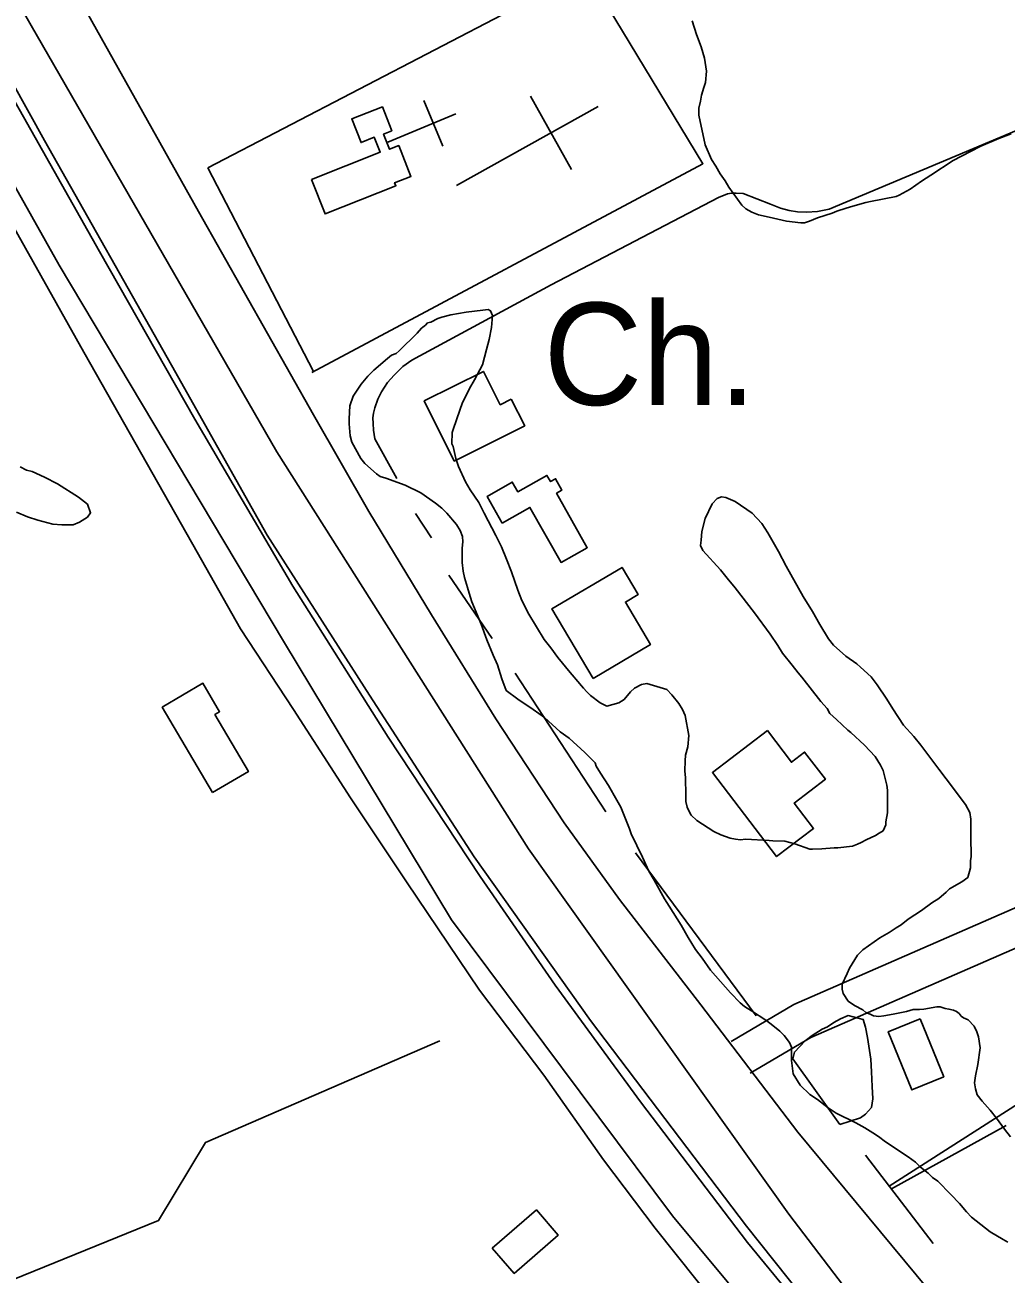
# Model space of a CAD drawing. Extents: x 3187622 to 3225504, y 800805 to 826213.
# Drawn here: x 3201448 to 3202244, y 808726 to 809739 of the extents above; entities that cross this region are included whole.
import ezdxf

# ---------------------------------------------------------------- set-up
doc = ezdxf.new("R2010")
doc.units = 0
for name, color, linetype in [('V-BLDG-OTLN', 7, 'Continuous'), ('V-RAIL-TRAK', 7, 'Continuous'), ('V-ROAD-CNTR', 7, 'Continuous'), ('V-SITE-OTLN', 7, 'Continuous'), ('V-SITE-OTLN-IDEN', 7, 'Continuous'), ('V-SITE-VEGE', 7, 'Continuous'), ('V-TOPO-SHOR', 7, 'Continuous')]:
    doc.layers.add(name, color=color, linetype=linetype)

msp = doc.modelspace()

# ---------------------------------------------------------------- linework, layer by layer
at = {"layer": 'V-BLDG-OTLN'}
for points in [[(3201680.2, 809613.9), (3201736, 809636.1), (3201731.2, 809648.2), (3201720.5, 809643.9), (3201712.9, 809663), (3201737.8, 809672.8), (3201745.4, 809653.5), (3201738.7, 809650.8), (3201743.6, 809638.5), (3201751, 809641.4), (3201760.9, 809616.4), (3201747.7, 809611.2), (3201748.7, 809608.8), (3201691.3, 809586)], [(3201842.4, 809435.6), (3201853.3, 809414), (3201796.1, 809385.4), (3201771.7, 809434.2), (3201819.8, 809458.2), (3201833.4, 809431.1)], [(3201835, 809335.1), (3201822.8, 809356.7), (3201843.2, 809368.3), (3201847.6, 809360.5), (3201871.3, 809373.8), (3201874.2, 809368.7), (3201878.3, 809371.1), (3201883.5, 809361.8), (3201879.1, 809359.3), (3201904, 809315.1), (3201882.8, 809303.1), (3201857.5, 809347.8)], [(3201908.7, 809209), (3201875.3, 809265.5), (3201932.3, 809299.1), (3201945.3, 809277), (3201935, 809270.9), (3201955.3, 809236.5)], [(3201600, 809116.3), (3201559.1, 809185.6), (3201592.1, 809205.1), (3201605.7, 809181.9), (3201601.9, 809179.6), (3201629.1, 809133.4)], [(3202050.2, 809166.6), (3202069.7, 809141), (3202080.4, 809149.2), (3202097.2, 809127.1), (3202072, 809107.8), (3202087.7, 809087.3), (3202057.6, 809064.4), (3202005.6, 809132.6)], [(3202174, 808932.8), (3202193.2, 808885.7), (3202167.4, 808875.1), (3202148.2, 808922.3)], [(3201826.9, 808746.6), (3201862.7, 808777.7), (3201880.5, 808757.2), (3201844.8, 808726.1)]]:
    msp.add_lwpolyline(points, close=True, dxfattribs=at)
at = {"layer": 'V-RAIL-TRAK'}
msp.add_lwpolyline([(3200287.5, 811718.5), (3200338, 811631.9), (3200461, 811413.5), (3200683.3, 811018.6), (3200887.7, 810655.9), (3201126.2, 810234.1), (3201189.4, 810122.2), (3201304.1, 809917.1), (3201508.2, 809555.6), (3201585.6, 809419.3), (3201665.2, 809283.8), (3201742.4, 809161.3), (3201817.1, 809048.2), (3201878.1, 808960.1), (3201947.1, 808865.5), (3202034, 808751.3), (3202120.7, 808646.1), (3202187.6, 808570.6), (3202242.2, 808510)], dxfattribs=at)
at = {"layer": 'V-ROAD-CNTR'}
for points in [[(3200023.8, 812201.7), (3200373.7, 811581.3), (3200662.6, 811070.6), (3201171.4, 810169.6), (3201333.6, 809880), (3201463.7, 809645.6), (3201566.7, 809463.3), (3201644.3, 809325.2), (3201727.4, 809195.4), (3201812.3, 809064.3), (3201906.6, 808931.5), (3202033.1, 808764.4), (3202168.5, 808594.6)], [(3200152.9, 812143.7), (3200549.7, 811433), (3200992.7, 810644.1), (3201367.7, 809982.1), (3201588.7, 809587.8), (3201681.8, 809423), (3201726.8, 809344.4), (3201777.7, 809260.6), (3201829.7, 809176.2), (3201885.4, 809091.8), (3201930.3, 809029.6), (3201996.2, 808944), (3202074.9, 808840.7), (3202209.1, 808679.1)], [(3200090.8, 811979.4), (3200273.5, 811654.1), (3200315, 811577.3), (3200589.1, 811084.3), (3200776.7, 810748.5), (3200989, 810377.5), (3201127.9, 810126.1), (3201167.4, 810054.5), (3201359.6, 809715.9), (3201495.6, 809473.8), (3201584, 809317.7), (3201622.7, 809249.3), (3201665.7, 809183.7), (3201711.8, 809112), (3201757.4, 809043.9), (3201816.6, 808956), (3201868.7, 808887.1), (3201917.3, 808818.2), (3201959.2, 808762.8), (3202010.1, 808698.6)], [(3202020.9, 808914.4), (3202071.7, 808944.4), (3202530.7, 809144.7), (3203120.6, 809407.7), (3203874.8, 809736)], [(3202036.2, 808888.6), (3202085.3, 808917.6), (3202542.9, 809117.3), (3203132.6, 809380.2), (3203886.8, 809708.4)]]:
    msp.add_lwpolyline(points, dxfattribs=at)
at = {"layer": 'V-SITE-OTLN'}
for p, q in [((3201891.1, 809622.1), (3201858, 809681.6)), ((3201786.7, 809641), (3201771.3, 809677.9)), ((3201797.8, 809609.1), (3201912.9, 809673.2)), ((3201742.1, 809644.1), (3201797.4, 809667.2))]:
    msp.add_line(p, q, dxfattribs=at)
for points in [[(3201596.1, 809623.3), (3201903.1, 809783.3), (3201997.9, 809626.7), (3201680.6, 809457.3)], [(3201681.9, 809458), (3201596.1, 809623.3)]]:
    msp.add_lwpolyline(points, dxfattribs=at)
at = {"layer": 'V-SITE-VEGE'}
for points in [[(3202248, 809651), (3202237.9, 809647.1), (3202223.3, 809641), (3202215, 809636.6), (3202200.9, 809629.2), (3202182.8, 809617.4), (3202175.3, 809612.6), (3202166, 809606.1), (3202157.2, 809601.3), (3202154.6, 809600), (3202133.9, 809596.1), (3202130, 809595.3), (3202119.4, 809592.2), (3202114.1, 809590.5), (3202106.6, 809588.3), (3202102.7, 809586.6), (3202090.8, 809582.7), (3202084.2, 809580.1), (3202080.2, 809578.8), (3202077.2, 809578.8), (3202065.7, 809580.2), (3202051.7, 809583.3), (3202042.9, 809585.1), (3202037.6, 809587.3), (3202032.8, 809590), (3202029.3, 809593.1), (3202018.8, 809607.6), (3202015.8, 809612.9), (3202011.9, 809618.6), (3202008.4, 809624.8), (3202004.9, 809630.1), (3201999.7, 809642), (3201994.5, 809666.2), (3201994.5, 809671.9), (3201995.9, 809677.6), (3201996.8, 809682.4), (3201998.5, 809688.6), (3201999.9, 809692.5), (3202000.8, 809701.7), (3201999.1, 809712.3), (3201996.5, 809721.5), (3201992.6, 809731.7), (3201989.1, 809742.7)], [(3201834.7, 809208.6), (3201831.2, 809220), (3201827.7, 809227.9), (3201822.5, 809240.2), (3201817.8, 809253), (3201810.4, 809271.1), (3201808.2, 809278.1), (3201806.9, 809282.9), (3201804.3, 809290.9), (3201803.4, 809296.1), (3201802.6, 809303.2), (3201802.6, 809314.6), (3201803.1, 809319.9), (3201802.7, 809324.3), (3201801, 809329.1), (3201797.9, 809334), (3201790, 809343.2), (3201786.1, 809347.2), (3201780.8, 809351.2), (3201769, 809359.6), (3201756.3, 809365.8), (3201740.5, 809371.6), (3201736.1, 809372.9), (3201733, 809375.1), (3201723.4, 809383.5), (3201720.4, 809387.5), (3201712.9, 809400.7), (3201711.6, 809406), (3201710.8, 809415.6), (3201710.8, 809419.6), (3201711.3, 809430.1), (3201714, 809438), (3201720.6, 809447.7), (3201725.9, 809454.2), (3201730.8, 809459.1), (3201741.8, 809468.7), (3201745.3, 809471.3), (3201748.9, 809472.6), (3201751.5, 809474.8), (3201766.1, 809489.2), (3201769.6, 809493.2), (3201772.7, 809495.8), (3201774.5, 809497.5), (3201777.1, 809498), (3201782.8, 809501), (3201785.9, 809502.3), (3201793.4, 809504), (3201805.7, 809506.2), (3201819.3, 809507.9), (3201823.7, 809508.3), (3201825.5, 809507.4), (3201827.2, 809503.5), (3201826.7, 809496.9), (3201826.3, 809493.8), (3201824.5, 809484.1), (3201822.3, 809475.8), (3201819.1, 809463.5), (3201812.5, 809451.2), (3201808.5, 809444.2), (3201806.3, 809439.8), (3201802.7, 809432.8), (3201800.5, 809426.7), (3201795.2, 809410.9), (3201794.3, 809408.7), (3201794.2, 809399.4), (3201795.1, 809397.2), (3201797.3, 809387.6), (3201799.4, 809381), (3201805.1, 809368.6), (3201809, 809362), (3201816, 809351.9), (3201820.4, 809343.1), (3201829.9, 809325), (3201834.3, 809315.8), (3201838.6, 809305.7), (3201842.6, 809295.5), (3201847.8, 809280.6), (3201850.8, 809272.2), (3201856.5, 809261.2), (3201869.1, 809240.5), (3201874.4, 809233.9), (3201880, 809225.9), (3201884, 809221.5), (3201888.8, 809215.3), (3201899.3, 809203), (3201901, 809201.2), (3201903.6, 809198.1), (3201906.7, 809195), (3201914.6, 809189.3), (3201919.8, 809186.6), (3201929.5, 809189.2), (3201933.9, 809191.8), (3201939.2, 809198), (3201942.3, 809201), (3201948.1, 809204.1), (3201952.4, 809204.9), (3201968.7, 809200), (3201972.6, 809195.6), (3201978.3, 809188.6), (3201981.4, 809183.7), (3201983.5, 809178.9)], [(3201443.8, 809380.7), (3201449, 809378), (3201453.7, 809376.9), (3201463.7, 809372.2), (3201474.3, 809366.8), (3201491.1, 809356.2), (3201498.4, 809350.4), (3201501, 809343.5), (3201498.4, 809339.9), (3201492, 809335.7), (3201486.8, 809333.6), (3201477.8, 809333.6), (3201470.4, 809334.2), (3201458.3, 809337.4), (3201449.9, 809340.1), (3201441, 809343.8)], [(3201983.5, 809178.9), (3201986.5, 809162.6), (3201985.6, 809153.4), (3201983.8, 809146.8), (3201983.4, 809142), (3201983.3, 809134.1), (3201983.7, 809128.3), (3201984.1, 809114.3), (3201984.1, 809109), (3201985, 809104.6), (3201986.7, 809101.1), (3201988.4, 809098), (3201992.8, 809093.6), (3202006.8, 809084.7), (3202012.5, 809082.1), (3202020, 809079.4), (3202024.4, 809078.5), (3202028.3, 809078.1), (3202032.3, 809078.5), (3202051.6, 809077.5), (3202054.7, 809077.1), (3202064.4, 809077), (3202072.3, 809074.8), (3202084.6, 809070.3), (3202086.8, 809070.3), (3202094.2, 809070.7), (3202104.3, 809071.6), (3202107.4, 809071.5), (3202119.3, 809072.8), (3202123.2, 809074.6), (3202126.3, 809075.9), (3202130.3, 809078), (3202137.8, 809081.5), (3202140.9, 809083.3), (3202144, 809085.4), (3202146.2, 809090.3), (3202146.2, 809092.5), (3202147.5, 809099.9), (3202147.6, 809118.4), (3202147.2, 809122.3), (3202144.2, 809134.2), (3202142, 809138.6), (3202137.6, 809145.7), (3202128.9, 809154.9), (3202117.9, 809165.1), (3202115.3, 809166.9), (3202106.1, 809175.7), (3202100.9, 809180.6), (3202098.7, 809184.5), (3202093.4, 809190.3), (3202078.2, 809210.1), (3202075.1, 809213.6), (3202070.3, 809219.8), (3202062.4, 809229.5), (3202058.5, 809235.7), (3202052.4, 809244.9), (3202039.7, 809262.1), (3202024, 809282.4), (3202017.4, 809290.4), (3202012.2, 809297), (3201997.8, 809312.9), (3201996, 809316.8), (3201996.5, 809321.2), (3201996.9, 809328.2), (3201999.6, 809338.8), (3202005.4, 809350.6), (3202009.4, 809355), (3202012.9, 809356.3), (3202016.4, 809355.8), (3202023.9, 809352.7), (3202037.9, 809343), (3202045.7, 809334.6), (3202050.5, 809327.1), (3202059.3, 809312.1), (3202065.4, 809300.2), (3202079.3, 809275.6), (3202086.7, 809263.2), (3202092.8, 809252.7), (3202099.8, 809241.2), (3202103.8, 809235.9), (3202113.8, 809227.1), (3202122.6, 809220.9), (3202125.6, 809218.2), (3202134.4, 809210.3), (3202139.2, 809203.7), (3202147.1, 809192.2), (3202151.9, 809184.3), (3202160.6, 809171.1), (3202168.9, 809161.8), (3202174.6, 809154.7), (3202189.4, 809135.3), (3202195.1, 809127.4), (3202210.8, 809106.7), (3202214.3, 809100.1), (3202215.2, 809094.8), (3202215.1, 809076.3), (3202215.5, 809068.4), (3202215.5, 809064.5), (3202215, 809061), (3202215, 809055.2), (3202212.8, 809047.3)], [(3202245.3, 808751.5), (3202241.4, 808753.7), (3202230.8, 808759.9), (3202215.9, 808771.8), (3202211.6, 808776.2), (3202205.9, 808782.8), (3202198.9, 808790.3), (3202188.4, 808800.9), (3202184, 808804), (3202180.5, 808807.6), (3202174.4, 808812.4), (3202170.4, 808816.4), (3202164.3, 808820.8), (3202145.9, 808832.8), (3202140.2, 808837.2), (3202135.8, 808840.3), (3202129.3, 808844.3), (3202121.8, 808848.2), (3202106, 808856.2), (3202099.4, 808860.6), (3202090.7, 808867.3), (3202084.6, 808871.3), (3202076.7, 808878.8), (3202071, 808888), (3202070.6, 808892.4), (3202069.7, 808899), (3202069.8, 808909.6), (3202068, 808913.5), (3202063.7, 808919.3), (3202060.2, 808922.8), (3202053.2, 808928.5), (3202048.8, 808931.6), (3202037.4, 808939.1), (3202031.7, 808942.7), (3202028.2, 808945.8), (3202020.3, 808953.7), (3202004.1, 808972.3), (3201997.2, 808982), (3201991.9, 808989), (3201985.8, 808998.7), (3201980.1, 809008.8), (3201970.5, 809024.3), (3201966.6, 809030), (3201958.3, 809045.4), (3201954, 809052.5), (3201948.7, 809063.9), (3201939.6, 809082.8), (3201938.3, 809086.8), (3201931.3, 809104.4), (3201927.9, 809110.1), (3201921.3, 809122), (3201914.8, 809132.2), (3201911.3, 809137.9), (3201910.4, 809140.5), (3201902.1, 809148.9), (3201889.4, 809160.4), (3201882, 809165.7), (3201869.3, 809177.2), (3201860.1, 809183.8), (3201847.8, 809192.2), (3201838.2, 809199.3), (3201834.7, 809208.6)], [(3202212.8, 809047.3), (3202207.9, 809043.9), (3202197.8, 809038.2), (3202195.1, 809035.6), (3202189.4, 809030.3), (3202183.7, 809026.8), (3202175.3, 809020.7), (3202164.3, 809013.7), (3202158.6, 809008.9), (3202154.6, 809006.7), (3202148.9, 809002.8), (3202141.4, 808998.4), (3202127.7, 808988.8), (3202123.3, 808984.5), (3202116.7, 808973.9), (3202114.9, 808969.6), (3202110.9, 808960.8), (3202110.9, 808956.8), (3202111.7, 808953.3), (3202115.7, 808947.1), (3202120.9, 808943.6), (3202127.5, 808940.1), (3202130.1, 808937.9), (3202133.6, 808936.5), (3202136.3, 808935.2), (3202140.6, 808934.7), (3202144.6, 808935.2), (3202152.1, 808936.4), (3202163.1, 808938.6), (3202168.4, 808940.3), (3202173.6, 808940.3), (3202177.1, 808940.7), (3202187.7, 808942.4), (3202190.3, 808942.4), (3202194.3, 808941.1), (3202197.4, 808940.6), (3202201.3, 808939.7), (3202203.5, 808938.8), (3202205.7, 808937.1), (3202207.4, 808934.9), (3202209.2, 808933.5), (3202213.1, 808931.8), (3202218, 808926.9), (3202220.1, 808922.1), (3202221.4, 808918.1), (3202222.7, 808909.3), (3202220.9, 808895.7), (3202219.1, 808886.5), (3202218.2, 808880.8), (3202219, 808875.9), (3202220.3, 808871.1), (3202224.3, 808865.8), (3202230.8, 808858.7), (3202236.1, 808852.1), (3202242.6, 808843.3), (3202247.4, 808837.1)]]:
    msp.add_lwpolyline(points, dxfattribs=at)
at = {"layer": 'V-TOPO-SHOR'}
for p, q in [((3201777.6, 809323), (3201764.7, 809342.9)), ((3201826.8, 809241.5), (3201791.7, 809292.9)), ((3201919.1, 809100.8), (3201845.6, 809213.3)), ((3202041.1, 808935.1), (3201943.2, 809067.5)), ((3202125.6, 808852.4), (3202109, 808847)), ((3202184.7, 808750.5), (3202129.8, 808822.2))]:
    msp.add_line(p, q, dxfattribs=at)
for points in [[(3201239.8, 810113), (3201452.8, 809738.8), (3201652, 809393), (3201856.4, 809070.6), (3202067.6, 808774.1), (3202119.8, 808705.8), (3202139.2, 808675), (3202240.3, 808571.3), (3202444.6, 808361.3), (3202711.7, 808111.7), (3202875.9, 807977.7)], [(3202816.9, 807934), (3202525.5, 808178.4), (3202242, 808455.1), (3202150.5, 808559.7), (3201973.3, 808772.8), (3201793.8, 809013.1), (3201657.6, 809239.2), (3201475.6, 809544.5), (3201337.4, 809790.4), (3201174.7, 810085.1)], [(3201749.4, 809371.2), (3201731.6, 809403.3), (3201730.6, 809410.4), (3201730.3, 809415.9), (3201729.9, 809420.4), (3201730.5, 809424.4), (3201731.7, 809428.5), (3201734.1, 809435.6), (3201737.1, 809441.5), (3201742, 809449.2), (3201747.4, 809455.1), (3201754.3, 809462.2), (3201761.7, 809467.3), (3201874.8, 809528.5), (3202010.5, 809599.2), (3202017.8, 809602.3), (3202021.1, 809602.7), (3202024.9, 809602.9), (3202030.6, 809602.6), (3202052.7, 809593.9), (3202060.7, 809590.5), (3202067.8, 809588.7), (3202074.7, 809587.7), (3202082, 809587.4), (3202090.7, 809588), (3202100.2, 809589.9), (3202699.8, 809842)], [(3202703.5, 809008), (3202630.1, 808990.5), (3202491.9, 808928.5), (3202413, 808914.1), (3202341.1, 808905.1), (3202333, 808903.8), (3202326.5, 808903), (3202317.6, 808900.7), (3202303.4, 808895.8), (3202149.1, 808797)], [(3202109, 808847), (3202070.7, 808900.2), (3202072.1, 808905.7), (3202080.7, 808915), (3202086.4, 808919.3), (3202094.5, 808924.4), (3202098.9, 808926.3), (3202104.2, 808929.7), (3202109.4, 808932.6), (3202115.7, 808935.3), (3202127.9, 808932.1), (3202129.9, 808926), (3202131.4, 808917.5), (3202134.1, 808899.9), (3202134.6, 808889.7), (3202135.2, 808877.8), (3202135.7, 808867.8), (3202134.5, 808860.8), (3202129.7, 808855.3), (3202125.6, 808852.4)], [(3200243.8, 807925.9), (3200947.5, 808521.8), (3201556.2, 808769.1), (3201594.2, 808832.5), (3201784.4, 808914.9)], [(3202150.8, 808794.7), (3202243.9, 808846.2)]]:
    msp.add_lwpolyline(points, dxfattribs=at)

# ---------------------------------------------------------------- texts
at = {"layer": 'V-SITE-OTLN-IDEN'}
msp.add_text('Ch.', height=83, dxfattribs=at).set_placement((3201868.5, 809430.9))

doc.saveas('drawing.dxf')
